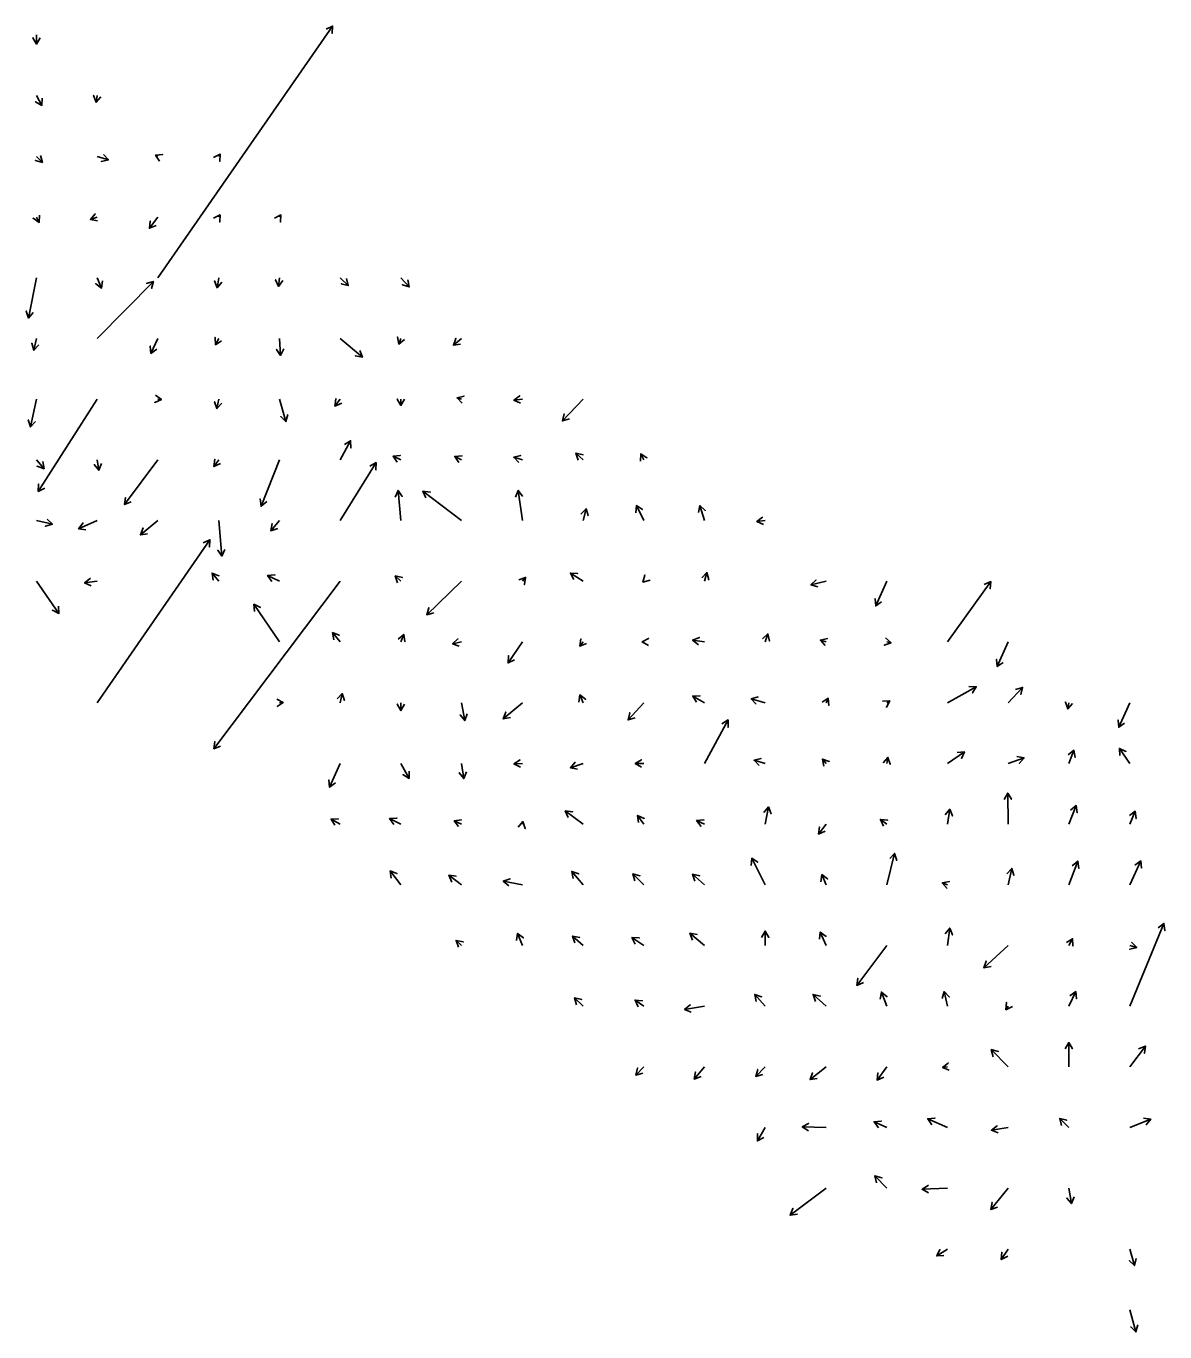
# Model space of a CAD drawing. Extents: x 954385 to 988206, y 1868364 to 1924553.
# Drawn here: x 962049 to 962986, y 1900851 to 1901926 of the extents above; entities that cross this region are included whole.
import ezdxf

# ---------------------------------------------------------------- set-up
doc = ezdxf.new("R2010")
doc.units = 0
doc.layers.add('26', color=7, linetype='Continuous')

msp = doc.modelspace()

# ---------------------------------------------------------------- linework, layer by layer
at = {"layer": '26'}
for points in [[(962057.1, 1901918.9), (962057, 1901911.3), (962054.1, 1901916.6), (962057, 1901911.3), (962060.1, 1901916.5)], [(962157.1, 1901718.9), (962300.9, 1901926.2), (962300.4, 1901920.2), (962300.9, 1901926.2), (962295.5, 1901923.6)], [(962057.1, 1901868.9), (962061.5, 1901860.8), (962056.4, 1901863.9), (962061.5, 1901860.8), (962061.7, 1901866.8)], [(962107.1, 1901868.9), (962106.1, 1901863.5), (962104.1, 1901869.1), (962106.1, 1901863.5), (962110, 1901868)], [(962107.1, 1901818.9), (962116.3, 1901816), (962110.5, 1901814.7), (962116.3, 1901816), (962112.3, 1901820.4)], [(962157.1, 1901818.9), (962155.1, 1901819.9), (962161.1, 1901820.3), (962155.1, 1901819.9), (962158.4, 1901814.9)], [(962207.1, 1901818.9), (962208.3, 1901820.7), (962208, 1901814.7), (962208.3, 1901820.7), (962202.9, 1901817.9)], [(962057.1, 1901818.9), (962062, 1901813.9), (962056.2, 1901815.5), (962062, 1901813.9), (962060.5, 1901819.7)], [(962057.1, 1901768.9), (962059.3, 1901764.5), (962054.3, 1901767.9), (962059.3, 1901764.5), (962059.7, 1901770.5)], [(962107.1, 1901768.9), (962101.5, 1901766.9), (962105.4, 1901771.5), (962101.5, 1901766.9), (962107.4, 1901765.8)], [(962157.1, 1901768.9), (962150, 1901759.7), (962150.8, 1901765.6), (962150, 1901759.7), (962155.5, 1901762)], [(962207.1, 1901768.9), (962208.3, 1901770.7), (962208, 1901764.7), (962208.3, 1901770.7), (962202.9, 1901767.9)], [(962257.1, 1901768.9), (962258.3, 1901770.7), (962258, 1901764.7), (962258.3, 1901770.7), (962252.9, 1901767.9)], [(962057.1, 1901718.9), (962050.5, 1901685.7), (962048.6, 1901691.4), (962050.5, 1901685.7), (962054.4, 1901690.2)], [(962107.1, 1901718.9), (962110.7, 1901710.4), (962105.9, 1901714), (962110.7, 1901710.4), (962111.5, 1901716.3)], [(962107.1, 1901668.9), (962153.3, 1901715.9), (962151.8, 1901710.1), (962153.3, 1901715.9), (962147.5, 1901714.3)], [(962207.1, 1901718.9), (962205.7, 1901710.6), (962203.6, 1901716.3), (962205.7, 1901710.6), (962209.6, 1901715.3)], [(962257.1, 1901718.9), (962256.4, 1901711.7), (962253.9, 1901717.2), (962256.4, 1901711.7), (962259.9, 1901716.6)], [(962307.1, 1901718.9), (962313.8, 1901712.5), (962308, 1901713.9), (962313.8, 1901712.5), (962312.2, 1901718.3)], [(962357.1, 1901718.9), (962364, 1901711.3), (962358.3, 1901713.1), (962364, 1901711.3), (962362.8, 1901717.1)], [(962207.1, 1901668.9), (962204.5, 1901663.7), (962204.1, 1901669.7), (962204.5, 1901663.7), (962209.5, 1901667)], [(962357.1, 1901668.9), (962355.3, 1901664.2), (962354.4, 1901670.2), (962355.3, 1901664.2), (962360, 1901668)], [(962057.1, 1901668.9), (962055, 1901659.2), (962053.2, 1901664.9), (962055, 1901659.2), (962059.1, 1901663.6)], [(962157.1, 1901668.9), (962151.3, 1901656.6), (962150.8, 1901662.6), (962151.3, 1901656.6), (962156.2, 1901660)], [(962257.1, 1901668.9), (962258, 1901654.9), (962254.7, 1901659.9), (962258, 1901654.9), (962260.7, 1901660.3)], [(962307.1, 1901668.9), (962325.4, 1901653.5), (962319.5, 1901654.6), (962325.4, 1901653.5), (962323.3, 1901659.1)], [(962407.1, 1901668.9), (962400.3, 1901663.4), (962402.4, 1901669), (962400.3, 1901663.4), (962406.2, 1901664.3)], [(962057.1, 1901618.9), (962052.1, 1901596.1), (962050.3, 1901601.8), (962052.1, 1901596.1), (962056.2, 1901600.5)], [(962107.1, 1901618.9), (962058.6, 1901542.9), (962058.8, 1901548.9), (962058.6, 1901542.9), (962063.9, 1901545.7)], [(962157.1, 1901618.9), (962160, 1901618.6), (962154.5, 1901616.2), (962160, 1901618.6), (962155.2, 1901622.2)], [(962207.1, 1901618.9), (962205.6, 1901611.1), (962203.7, 1901616.7), (962205.6, 1901611.1), (962209.6, 1901615.6)], [(962257.1, 1901618.9), (962262.5, 1901600.4), (962258.2, 1901604.6), (962262.5, 1901600.4), (962263.9, 1901606.3)], [(962307.1, 1901618.9), (962302.8, 1901613.2), (962303.6, 1901619.2), (962302.8, 1901613.2), (962308.4, 1901615.6)], [(962357.1, 1901618.9), (962357.1, 1901613.7), (962354.1, 1901618.9), (962357.1, 1901613.7), (962360.1, 1901618.9)], [(962407.1, 1901618.9), (962403.3, 1901619.9), (962409.1, 1901621.5), (962403.3, 1901619.9), (962407.6, 1901615.7)], [(962457.1, 1901618.9), (962450.1, 1901618), (962454.9, 1901621.7), (962450.1, 1901618), (962455.7, 1901615.7)], [(962507.1, 1901618.9), (962490.1, 1901601), (962491.5, 1901606.8), (962490.1, 1901601), (962495.8, 1901602.7)], [(962307.1, 1901568.9), (962315.7, 1901584.7), (962315.9, 1901578.7), (962315.7, 1901584.7), (962310.6, 1901581.5)], [(962507.1, 1901568.9), (962501.2, 1901574.5), (962507.1, 1901573.1), (962501.2, 1901574.5), (962503, 1901568.7)], [(962557.1, 1901568.9), (962554.7, 1901573.9), (962559.7, 1901570.6), (962554.7, 1901573.9), (962554.3, 1901567.9)], [(962057.1, 1901568.9), (962063.3, 1901561.6), (962057.6, 1901563.6), (962063.3, 1901561.6), (962062.3, 1901567.5)], [(962107.1, 1901568.9), (962108.4, 1901560.3), (962104.7, 1901565), (962108.4, 1901560.3), (962110.6, 1901565.9)], [(962157.1, 1901568.9), (962129.6, 1901532), (962130.3, 1901537.9), (962129.6, 1901532), (962135.1, 1901534.3)], [(962207.1, 1901568.9), (962203.1, 1901563.4), (962203.8, 1901569.4), (962203.1, 1901563.4), (962208.6, 1901565.9)], [(962257.1, 1901568.9), (962242, 1901530.7), (962241.2, 1901536.7), (962242, 1901530.7), (962246.7, 1901534.5)], [(962307.1, 1901518.9), (962336.7, 1901566.6), (962336.6, 1901560.6), (962336.7, 1901566.6), (962331.5, 1901563.8)], [(962357.1, 1901568.9), (962350.6, 1901571.9), (962356.6, 1901572.5), (962350.6, 1901571.9), (962354.1, 1901567)], [(962407.1, 1901568.9), (962401.5, 1901571.7), (962407.5, 1901572.1), (962401.5, 1901571.7), (962404.8, 1901566.7)], [(962457.1, 1901568.9), (962450, 1901571), (962455.8, 1901572.5), (962450, 1901571), (962454.1, 1901566.7)], [(962357.1, 1901518.9), (962354.8, 1901543.7), (962358.2, 1901538.8), (962354.8, 1901543.7), (962352.3, 1901538.3)], [(962407.1, 1901518.9), (962375.2, 1901543.1), (962381.2, 1901542.4), (962375.2, 1901543.1), (962377.5, 1901537.6)], [(962457.1, 1901518.9), (962453.7, 1901543.8), (962457.3, 1901539), (962453.7, 1901543.8), (962451.4, 1901538.2)], [(962557.1, 1901518.9), (962551, 1901531.3), (962556, 1901528), (962551, 1901531.3), (962550.6, 1901525.3)], [(962607.1, 1901518.9), (962603.3, 1901531.3), (962607.7, 1901527.3), (962603.3, 1901531.3), (962602, 1901525.5)], [(962057.1, 1901518.9), (962070.2, 1901516), (962064.5, 1901514.2), (962070.2, 1901516), (962065.8, 1901520)], [(962507.1, 1901518.9), (962509.5, 1901528.7), (962511.2, 1901523), (962509.5, 1901528.7), (962505.3, 1901524.3)], [(962657.1, 1901518.9), (962650, 1901518), (962654.8, 1901521.6), (962650, 1901518), (962655.6, 1901515.7)], [(962107.1, 1901518.9), (962091.8, 1901512.1), (962095.4, 1901516.9), (962091.8, 1901512.1), (962097.8, 1901511.4)], [(962157.1, 1901518.9), (962142.6, 1901507.2), (962144.8, 1901512.8), (962142.6, 1901507.2), (962148.5, 1901508.1)], [(962207.1, 1901518.9), (962209.7, 1901489.6), (962206.3, 1901494.5), (962209.7, 1901489.6), (962212.2, 1901495)], [(962257.1, 1901518.9), (962250, 1901510.5), (962251.1, 1901516.4), (962250, 1901510.5), (962255.7, 1901512.5)], [(962107.1, 1901368.9), (962199.9, 1901503.1), (962199.4, 1901497.2), (962199.9, 1901503.1), (962194.4, 1901500.6)], [(962607.1, 1901468.9), (962609, 1901476), (962610.6, 1901470.2), (962609, 1901476), (962604.8, 1901471.7)], [(962057.1, 1901468.9), (962075.6, 1901442.4), (962070.2, 1901445), (962075.6, 1901442.4), (962075.1, 1901448.4)], [(962107.1, 1901468.9), (962096.7, 1901467.5), (962101.4, 1901471.2), (962096.7, 1901467.5), (962102.2, 1901465.2)], [(962207.1, 1901468.9), (962201.6, 1901475.7), (962207.3, 1901473.5), (962201.6, 1901475.7), (962202.6, 1901469.7)], [(962307.1, 1901468.9), (962203.2, 1901330.9), (962203.9, 1901336.8), (962203.2, 1901330.9), (962208.7, 1901333.2)], [(962257.1, 1901468.9), (962247.4, 1901473.7), (962253.4, 1901474.1), (962247.4, 1901473.7), (962250.8, 1901468.7)], [(962357.1, 1901468.9), (962352.5, 1901473.3), (962358.3, 1901472), (962352.5, 1901473.3), (962354.2, 1901467.6)], [(962407.1, 1901468.9), (962378.4, 1901441.3), (962380.1, 1901447.1), (962378.4, 1901441.3), (962384.2, 1901442.8)], [(962457.1, 1901468.9), (962459.8, 1901472.1), (962458.8, 1901466.2), (962459.8, 1901472.1), (962454.2, 1901470.1)], [(962507.1, 1901468.9), (962496.6, 1901475.6), (962502.6, 1901475.3), (962496.6, 1901475.6), (962499.4, 1901470.3)], [(962557.1, 1901468.9), (962556.4, 1901468.2), (962558, 1901474), (962556.4, 1901468.2), (962562.2, 1901469.8)], [(962707.1, 1901468.9), (962694.6, 1901465.9), (962698.9, 1901470), (962694.6, 1901465.9), (962700.4, 1901464.2)], [(962757.1, 1901468.9), (962748.1, 1901448.6), (962747.5, 1901454.5), (962748.1, 1901448.6), (962752.9, 1901452.1)], [(962807.1, 1901418.9), (962842.9, 1901468.7), (962842.3, 1901462.7), (962842.9, 1901468.7), (962837.4, 1901466.2)], [(962257.1, 1901418.9), (962236.1, 1901450), (962241.5, 1901447.3), (962236.1, 1901450), (962236.6, 1901444)], [(962307.1, 1901418.9), (962300.8, 1901426.6), (962306.4, 1901424.5), (962300.8, 1901426.6), (962301.8, 1901420.7)], [(962357.1, 1901418.9), (962359.4, 1901425.1), (962360.4, 1901419.2), (962359.4, 1901425.1), (962354.8, 1901421.2)], [(962607.1, 1901418.9), (962597.3, 1901420.4), (962602.9, 1901422.6), (962597.3, 1901420.4), (962602, 1901416.6)], [(962657.1, 1901418.9), (962659.3, 1901425.6), (962660.5, 1901419.7), (962659.3, 1901425.6), (962654.9, 1901421.6)], [(962407.1, 1901418.9), (962399.6, 1901417.4), (962404, 1901421.4), (962399.6, 1901417.4), (962405.2, 1901415.5)], [(962457.1, 1901418.9), (962445.3, 1901401.7), (962445.8, 1901407.7), (962445.3, 1901401.7), (962450.7, 1901404.3)], [(962507.1, 1901418.9), (962504.3, 1901415.5), (962505.3, 1901421.4), (962504.3, 1901415.5), (962509.9, 1901417.6)], [(962557.1, 1901418.9), (962555.7, 1901418.9), (962561, 1901421.9), (962555.7, 1901418.9), (962560.9, 1901415.9)], [(962707.1, 1901418.9), (962702.5, 1901420.4), (962708.3, 1901421.7), (962702.5, 1901420.4), (962706.5, 1901416)], [(962757.1, 1901418.9), (962760.6, 1901418.3), (962755, 1901416.2), (962760.6, 1901418.3), (962756, 1901422.2)], [(962857.1, 1901418.9), (962848.1, 1901398.6), (962847.5, 1901404.5), (962848.1, 1901398.6), (962852.9, 1901402.1)], [(962807.1, 1901368.9), (962830.8, 1901382), (962827.7, 1901376.9), (962830.8, 1901382), (962824.8, 1901382.1)], [(962857.1, 1901368.9), (962868.9, 1901381.5), (962867.5, 1901375.7), (962868.9, 1901381.5), (962863.1, 1901379.8)], [(962257.1, 1901368.9), (962260.3, 1901369.1), (962255.3, 1901365.8), (962260.3, 1901369.1), (962255, 1901371.8)], [(962307.1, 1901368.9), (962308.7, 1901376.4), (962310.6, 1901370.7), (962308.7, 1901376.4), (962304.7, 1901372)], [(962357.1, 1901368.9), (962357.1, 1901362.4), (962354.1, 1901367.7), (962357.1, 1901362.4), (962360.1, 1901367.6)], [(962407.1, 1901368.9), (962409.6, 1901354.1), (962405.8, 1901358.8), (962409.6, 1901354.1), (962411.7, 1901359.7)], [(962457.1, 1901368.9), (962441.4, 1901355.5), (962443.4, 1901361.1), (962441.4, 1901355.5), (962447.3, 1901356.6)], [(962507.1, 1901368.9), (962504.4, 1901375.3), (962509.2, 1901371.7), (962504.4, 1901375.3), (962503.7, 1901369.3)], [(962557.1, 1901368.9), (962544.2, 1901354.7), (962545.5, 1901360.6), (962544.2, 1901354.7), (962549.9, 1901356.5)], [(962607.1, 1901368.9), (962597.4, 1901374.4), (962603.4, 1901374.5), (962597.4, 1901374.4), (962600.4, 1901369.3)], [(962657.1, 1901368.9), (962645.5, 1901372), (962651.2, 1901373.6), (962645.5, 1901372), (962649.7, 1901367.8)], [(962707.1, 1901368.9), (962708.9, 1901372.6), (962709.3, 1901366.6), (962708.9, 1901372.6), (962703.9, 1901369.3)], [(962757.1, 1901368.9), (962759.5, 1901370.5), (962756.8, 1901365.1), (962759.5, 1901370.5), (962753.5, 1901370.1)], [(962907.1, 1901368.9), (962906.1, 1901363.7), (962904.2, 1901369.4), (962906.1, 1901363.7), (962910.1, 1901368.3)], [(962957.1, 1901368.9), (962948.1, 1901348.6), (962947.5, 1901354.5), (962948.1, 1901348.6), (962952.9, 1901352.1)], [(962607.1, 1901318.9), (962626.4, 1901354.7), (962626.5, 1901348.7), (962626.4, 1901354.7), (962621.3, 1901351.6)], [(962807.1, 1901318.9), (962821.1, 1901328.4), (962818.5, 1901323), (962821.1, 1901328.4), (962815.1, 1901328)], [(962907.1, 1901318.9), (962911.2, 1901329.7), (962912.1, 1901323.8), (962911.2, 1901329.7), (962906.5, 1901325.9)], [(962957.1, 1901318.9), (962948.6, 1901331.2), (962954, 1901328.7), (962948.6, 1901331.2), (962949.1, 1901325.3)], [(962307.1, 1901318.9), (962298.4, 1901299.3), (962297.8, 1901305.3), (962298.4, 1901299.3), (962303.2, 1901302.8)], [(962357.1, 1901318.9), (962363.8, 1901306.5), (962358.7, 1901309.7), (962363.8, 1901306.5), (962364, 1901312.5)], [(962407.1, 1901318.9), (962408.8, 1901306.4), (962405.1, 1901311.2), (962408.8, 1901306.4), (962411.1, 1901312)], [(962457.1, 1901318.9), (962450.2, 1901318.5), (962455.2, 1901321.8), (962450.2, 1901318.5), (962455.6, 1901315.8)], [(962507.1, 1901318.9), (962496.6, 1901315.3), (962500.5, 1901319.8), (962496.6, 1901315.3), (962502.5, 1901314.1)], [(962557.1, 1901318.9), (962550, 1901318.7), (962555.1, 1901321.9), (962550, 1901318.7), (962555.3, 1901315.9)], [(962657.1, 1901318.9), (962647.9, 1901321.5), (962653.7, 1901323), (962647.9, 1901321.5), (962652.1, 1901317.2)], [(962707.1, 1901318.9), (962704.1, 1901322.4), (962709.7, 1901320.5), (962704.1, 1901322.4), (962705.2, 1901316.5)], [(962757.1, 1901318.9), (962758, 1901323.8), (962760, 1901318.2), (962758, 1901323.8), (962754.1, 1901319.3)], [(962857.1, 1901318.9), (962870.1, 1901323.5), (962866.2, 1901318.9), (962870.1, 1901323.5), (962864.2, 1901324.6)], [(962857.1, 1901268.9), (962856.7, 1901294.5), (962859.8, 1901289.3), (962856.7, 1901294.5), (962853.8, 1901289.2)], [(962657.1, 1901268.9), (962659.8, 1901283.1), (962661.8, 1901277.4), (962659.8, 1901283.1), (962655.9, 1901278.5)], [(962907.1, 1901268.9), (962913.1, 1901284.2), (962914, 1901278.2), (962913.1, 1901284.2), (962908.4, 1901280.4)], [(962307.1, 1901268.9), (962299.6, 1901273), (962305.6, 1901273.2), (962299.6, 1901273), (962302.7, 1901267.9)], [(962357.1, 1901268.9), (962347.8, 1901273.4), (962353.8, 1901273.9), (962347.8, 1901273.4), (962351.2, 1901268.5)], [(962407.1, 1901268.9), (962401, 1901271.7), (962406.9, 1901272.3), (962401, 1901271.7), (962404.4, 1901266.9)], [(962507.1, 1901268.9), (962492.4, 1901279.7), (962498.4, 1901279), (962492.4, 1901279.7), (962494.9, 1901274.2)], [(962557.1, 1901268.9), (962551.9, 1901276), (962557.4, 1901273.6), (962551.9, 1901276), (962552.6, 1901270.1)], [(962607.1, 1901268.9), (962600.6, 1901271.8), (962606.6, 1901272.4), (962600.6, 1901271.8), (962604.2, 1901266.9)], [(962757.1, 1901268.9), (962751.9, 1901272.7), (962757.9, 1901272.1), (962751.9, 1901272.7), (962754.3, 1901267.2)], [(962807.1, 1901268.9), (962808.9, 1901281.1), (962811.1, 1901275.6), (962808.9, 1901281.1), (962805.2, 1901276.4)], [(962957.1, 1901268.9), (962961.7, 1901279.5), (962962.4, 1901273.5), (962961.7, 1901279.5), (962956.9, 1901275.9)], [(962457.1, 1901268.9), (962457.5, 1901270.9), (962459.5, 1901265.2), (962457.5, 1901270.9), (962453.6, 1901266.3)], [(962707.1, 1901268.9), (962701, 1901260.7), (962701.7, 1901266.6), (962701, 1901260.7), (962706.5, 1901263.1)], [(962657.1, 1901218.9), (962645.9, 1901240.7), (962650.9, 1901237.5), (962645.9, 1901240.7), (962645.6, 1901234.7)], [(962757.1, 1901218.9), (962763.6, 1901244.8), (962765.3, 1901239), (962763.6, 1901244.8), (962759.5, 1901240.5)], [(962357.1, 1901218.9), (962348.3, 1901230.3), (962353.8, 1901228.1), (962348.3, 1901230.3), (962349.1, 1901224.4)], [(962507.1, 1901218.9), (962497.8, 1901229.9), (962503.5, 1901227.8), (962497.8, 1901229.9), (962498.9, 1901224)], [(962857.1, 1901218.9), (962860, 1901232.4), (962861.8, 1901226.7), (962860, 1901232.4), (962856, 1901227.9)], [(962907.1, 1901218.9), (962914.3, 1901238.4), (962915.3, 1901232.4), (962914.3, 1901238.4), (962909.7, 1901234.5)], [(962957.1, 1901218.9), (962966.3, 1901238.6), (962966.8, 1901232.6), (962966.3, 1901238.6), (962961.4, 1901235.2)], [(962407.1, 1901218.9), (962396.6, 1901226.7), (962402.6, 1901226), (962396.6, 1901226.7), (962399, 1901221.2)], [(962457.1, 1901218.9), (962441.4, 1901221.9), (962447, 1901223.9), (962441.4, 1901221.9), (962445.9, 1901218)], [(962557.1, 1901218.9), (962548, 1901227.9), (962553.9, 1901226.4), (962548, 1901227.9), (962549.6, 1901222.1)], [(962607.1, 1901218.9), (962597.2, 1901227.6), (962603.1, 1901226.4), (962597.2, 1901227.6), (962599.1, 1901221.9)], [(962707.1, 1901218.9), (962703.7, 1901227.3), (962708.4, 1901223.7), (962703.7, 1901227.3), (962702.9, 1901221.4)], [(962807.1, 1901218.9), (962802.8, 1901220.4), (962808.7, 1901221.6), (962802.8, 1901220.4), (962806.7, 1901215.9)], [(962957.1, 1901118.9), (962985.3, 1901187.1), (962986.1, 1901181.2), (962985.3, 1901187.1), (962980.5, 1901183.5)], [(962457.1, 1901168.9), (962453.2, 1901178.9), (962457.9, 1901175.1), (962453.2, 1901178.9), (962452.3, 1901173)], [(962507.1, 1901168.9), (962498.5, 1901176.7), (962504.4, 1901175.5), (962498.5, 1901176.7), (962500.3, 1901171)], [(962557.1, 1901168.9), (962547.3, 1901175.4), (962553.3, 1901175.1), (962547.3, 1901175.4), (962550, 1901170.1)], [(962607.1, 1901168.9), (962595.1, 1901179), (962601, 1901178), (962595.1, 1901179), (962597.1, 1901173.4)], [(962657.1, 1901168.9), (962657, 1901180.8), (962660.1, 1901175.6), (962657, 1901180.8), (962654.1, 1901175.5)], [(962707.1, 1901168.9), (962702.4, 1901180), (962707.2, 1901176.4), (962702.4, 1901180), (962701.7, 1901174)], [(962807.1, 1901168.9), (962808.9, 1901183.2), (962811.2, 1901177.6), (962808.9, 1901183.2), (962805.3, 1901178.4)], [(962407.1, 1901168.9), (962402.6, 1901173.1), (962408.4, 1901171.8), (962402.6, 1901173.1), (962404.4, 1901167.4)], [(962757.1, 1901168.9), (962732.5, 1901136), (962733.2, 1901141.9), (962732.5, 1901136), (962738, 1901138.3)], [(962857.1, 1901168.9), (962837.1, 1901150.4), (962838.9, 1901156.1), (962837.1, 1901150.4), (962843, 1901151.7)], [(962907.1, 1901168.9), (962910.1, 1901174.5), (962910.3, 1901168.5), (962910.1, 1901174.5), (962905, 1901171.3)], [(962957.1, 1901168.9), (962962.9, 1901167.3), (962957.1, 1901165.8), (962962.9, 1901167.3), (962958.7, 1901171.6)], [(962507.1, 1901118.9), (962500.1, 1901125.8), (962506, 1901124.3), (962500.1, 1901125.8), (962501.7, 1901120)], [(962557.1, 1901118.9), (962549.9, 1901123.9), (962555.8, 1901123.4), (962549.9, 1901123.9), (962552.5, 1901118.5)], [(962657.1, 1901118.9), (962648.4, 1901128.6), (962654.1, 1901126.7), (962648.4, 1901128.6), (962649.6, 1901122.7)], [(962707.1, 1901118.9), (962696.5, 1901128.6), (962702.4, 1901127.3), (962696.5, 1901128.6), (962698.3, 1901122.9)], [(962757.1, 1901118.9), (962752.7, 1901130.5), (962757.4, 1901126.7), (962752.7, 1901130.5), (962751.8, 1901124.6)], [(962807.1, 1901118.9), (962804.5, 1901131), (962808.5, 1901126.6), (962804.5, 1901131), (962802.7, 1901125.3)], [(962857.1, 1901118.9), (962855.2, 1901116), (962855.6, 1901122), (962855.2, 1901116), (962860.6, 1901118.7)], [(962907.1, 1901118.9), (962912.7, 1901131), (962913.2, 1901125), (962912.7, 1901131), (962907.8, 1901127.5)], [(962607.1, 1901118.9), (962590.6, 1901116.2), (962595.3, 1901120), (962590.6, 1901116.2), (962596.2, 1901114.1)], [(962907.1, 1901068.9), (962906.9, 1901089), (962910, 1901083.9), (962906.9, 1901089), (962904, 1901083.8)], [(962857.1, 1901068.9), (962843.1, 1901083.2), (962848.9, 1901081.6), (962843.1, 1901083.2), (962844.6, 1901077.3)], [(962957.1, 1901068.9), (962970, 1901086.1), (962969.2, 1901080.1), (962970, 1901086.1), (962964.4, 1901083.7)], [(962557.1, 1901068.9), (962550.4, 1901062.2), (962551.9, 1901068), (962550.4, 1901062.2), (962556.2, 1901063.7)], [(962607.1, 1901068.9), (962598.6, 1901058.9), (962599.7, 1901064.8), (962598.6, 1901058.9), (962604.3, 1901060.9)], [(962657.1, 1901068.9), (962649.3, 1901061.1), (962650.9, 1901066.9), (962649.3, 1901061.1), (962655.1, 1901062.7)], [(962707.1, 1901068.9), (962694, 1901058.4), (962696.1, 1901064), (962694, 1901058.4), (962699.9, 1901059.3)], [(962757.1, 1901068.9), (962749.2, 1901058), (962749.8, 1901063.9), (962749.2, 1901058), (962754.7, 1901060.4)], [(962807.1, 1901068.9), (962803, 1901068.3), (962807.7, 1901072), (962803, 1901068.3), (962808.6, 1901066.1)], [(962807.1, 1901018.9), (962790.8, 1901026.2), (962796.8, 1901026.8), (962790.8, 1901026.2), (962794.3, 1901021.3)], [(962907.1, 1901018.9), (962899.5, 1901026.5), (962905.3, 1901025), (962899.5, 1901026.5), (962901.1, 1901020.7)], [(962957.1, 1901018.9), (962974.5, 1901025.9), (962970.8, 1901021.2), (962974.5, 1901025.9), (962968.6, 1901026.7)], [(962657.1, 1901018.9), (962650.6, 1901007.9), (962650.7, 1901013.9), (962650.6, 1901007.9), (962655.8, 1901010.8)], [(962707.1, 1901018.9), (962687.5, 1901019.5), (962692.8, 1901022.3), (962687.5, 1901019.5), (962692.6, 1901016.3)], [(962757.1, 1901018.9), (962746.7, 1901023.7), (962752.6, 1901024.3), (962746.7, 1901023.7), (962750.2, 1901018.8)], [(962857.1, 1901018.9), (962843.2, 1901016.7), (962847.9, 1901020.5), (962843.2, 1901016.7), (962848.8, 1901014.5)], [(962757.1, 1900968.9), (962747.3, 1900979.2), (962753.1, 1900977.5), (962747.3, 1900979.2), (962748.7, 1900973.4)], [(962807.1, 1900968.9), (962786.2, 1900968.1), (962791.3, 1900971.3), (962786.2, 1900968.1), (962791.5, 1900965.3)], [(962707.1, 1900968.9), (962677.5, 1900946.7), (962679.9, 1900952.3), (962677.5, 1900946.7), (962683.5, 1900947.5)], [(962857.1, 1900968.9), (962842.8, 1900951.4), (962843.8, 1900957.3), (962842.8, 1900951.4), (962848.4, 1900953.5)], [(962907.1, 1900968.9), (962909.3, 1900956.3), (962905.4, 1900960.9), (962909.3, 1900956.3), (962911.4, 1900961.9)], [(962807.1, 1900918.9), (962798.2, 1900913.2), (962800.9, 1900918.5), (962798.2, 1900913.2), (962804.1, 1900913.5)], [(962857.1, 1900918.9), (962851.4, 1900910.2), (962851.8, 1900916.2), (962851.4, 1900910.2), (962856.8, 1900912.9)], [(962957.1, 1900918.9), (962961, 1900905.3), (962956.7, 1900909.4), (962961, 1900905.3), (962962.5, 1900911.1)], [(962957.1, 1900868.9), (962962.3, 1900850.6), (962958, 1900854.8), (962962.3, 1900850.6), (962963.7, 1900856.5)]]:
    msp.add_lwpolyline(points, dxfattribs=at)

doc.saveas('drawing.dxf')
